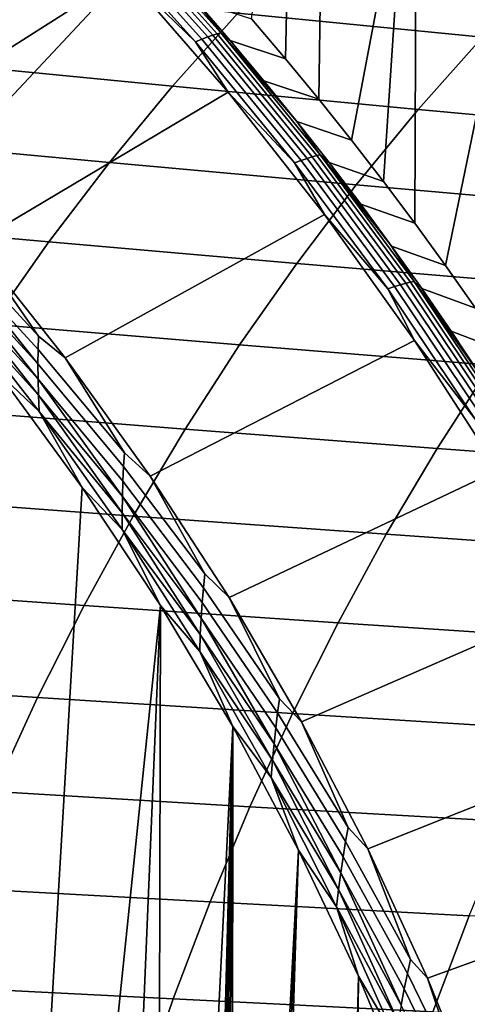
# Model space of a CAD drawing. Header units: metres. Extents: x -240 to 45, y -77 to 27.
# Tile 318 of 656: x -202.78 to -200.08, y 6.91 to 12.84. Entities that reach past the tile are written whole.
import ezdxf

# ---------------------------------------------------------------- set-up
doc = ezdxf.new("R2010")
doc.units = ezdxf.units.M
doc.layers.add('solid_102011X2', color=7, linetype='CONTINUOUS')

msp = doc.modelspace()

# ---------------------------------------------------------------- linework, layer by layer
at = {"layer": 'solid_102011X2'}
for points in [[(-201.171936, 12.604892, 271.447662), (-201.376923, 12.845433, 271.498779), (-201.129608, 14.571654, 271.437103)], [(-201.171936, 12.604892, 271.447662), (-201.129608, 14.571654, 271.437103), (-200.941956, 14.368145, 271.39032), (-200.970886, 12.361357, 271.397522)], [(-200.970886, 12.361357, 271.397522), (-200.941956, 14.368145, 271.39032), (-200.452194, 13.811691, 271.268219), (-200.773834, 12.114888, 271.348389)], [(-204.256775, 12.803915, 269.275879), (-202.789734, 13.801968, 270.463379), (-202.458069, 13.46234, 270.380676), (-203.9422, 12.485736, 269.197449)], [(-200.580872, 11.865609, 271.300293), (-200.773834, 12.114888, 271.348389), (-200.452194, 13.811691, 271.268219)], [(-200.580872, 11.865609, 271.300293), (-200.452194, 13.811691, 271.268219), (-200.384598, 13.731833, 271.251343), (-200.391983, 11.613494, 271.253204)], [(-200.391983, 11.613494, 271.253204), (-200.384598, 13.731833, 271.251343), (-199.853058, 13.075579, 271.118835), (-200.207138, 11.358498, 271.207123)], [(-203.9422, 12.485736, 269.197449), (-202.458069, 13.46234, 270.380676), (-202.13533, 13.115883, 270.300171), (-203.636246, 12.161078, 269.121185)], [(-202.345932, 13.407891, 270.395569), (-202.307724, 13.425756, 270.433197), (-201.676514, 12.723947, 270.275818), (-201.715591, 12.707514, 270.238403)], [(-202.307724, 13.425756, 270.433197), (-202.273163, 13.44069, 270.475189), (-201.64122, 12.737686, 270.317627), (-201.676514, 12.723947, 270.275818)], [(-202.273163, 13.44069, 270.475189), (-202.242691, 13.452515, 270.521057), (-201.610184, 12.748566, 270.363342), (-201.64122, 12.737686, 270.317627)], [(-202.242691, 13.452515, 270.521057), (-202.21669, 13.461083, 270.57016), (-201.583755, 12.756451, 270.412323), (-201.610184, 12.748566, 270.363342)], [(-202.21669, 13.461083, 270.57016), (-202.195465, 13.466269, 270.621887), (-201.562286, 12.761223, 270.46402), (-201.583755, 12.756451, 270.412323)], [(-201.562286, 12.761223, 270.46402), (-202.195465, 13.466269, 270.621887), (-201.712112, 12.954312, 270.559052)], [(-201.715591, 12.707514, 270.238403), (-202.13533, 13.115883, 270.300171), (-202.345932, 13.407891, 270.395569)], [(-199.583984, 13.152109, 318.638031), (-201.050995, 13.302064, 317.021362), (-201.458679, 12.881166, 317.346497), (-199.984467, 12.735992, 318.961914)], [(-203.33905, 11.830168, 269.047058), (-203.636246, 12.161078, 269.121185), (-202.13533, 13.115883, 270.300171)], [(-203.05072, 11.493219, 268.975189), (-203.33905, 11.830168, 269.047058), (-202.13533, 13.115883, 270.300171), (-201.517151, 12.403431, 270.146057)], [(-201.715591, 12.707514, 270.238403), (-201.517151, 12.403431, 270.146057), (-202.13533, 13.115883, 270.300171)], [(-200.026642, 11.101123, 271.162109), (-200.207138, 11.358498, 271.207123), (-199.853058, 13.075579, 271.118835)], [(-201.458679, 12.881166, 317.346497), (-202.919586, 13.029106, 315.728729), (-203.320786, 12.583108, 316.044617), (-201.852982, 12.440301, 317.66098)], [(-201.712112, 12.954312, 270.559052), (-201.376923, 12.845433, 271.498779), (-201.171936, 12.604892, 271.447662), (-201.504959, 12.714747, 270.507385)], [(-201.562286, 12.761223, 270.46402), (-201.712112, 12.954312, 270.559052), (-201.504959, 12.714747, 270.507385)], [(-199.984467, 12.735992, 318.961914), (-201.458679, 12.881166, 317.346497), (-201.852982, 12.440301, 317.66098), (-200.37178, 12.30013, 319.275177)], [(-201.583755, 12.756451, 270.412323), (-201.562286, 12.761223, 270.46402), (-200.962082, 12.026155, 270.314362), (-200.983795, 12.021811, 270.262726)], [(-201.562286, 12.761223, 270.46402), (-201.504959, 12.714747, 270.507385), (-201.301941, 12.472376, 270.456787)], [(-201.562286, 12.761223, 270.46402), (-201.301941, 12.472376, 270.456787), (-201.103088, 12.227264, 270.407196)], [(-200.962082, 12.026155, 270.314362), (-201.562286, 12.761223, 270.46402), (-201.103088, 12.227264, 270.407196)], [(-201.715591, 12.707514, 270.238403), (-201.676514, 12.723947, 270.275818), (-201.078125, 11.992245, 270.126617), (-201.118011, 11.977299, 270.089386)], [(-201.118011, 11.977299, 270.089386), (-201.517151, 12.403431, 270.146057), (-201.715591, 12.707514, 270.238403)], [(-201.676514, 12.723947, 270.275818), (-201.64122, 12.737686, 270.317627), (-201.042175, 12.004741, 270.168274), (-201.078125, 11.992245, 270.126617)], [(-201.64122, 12.737686, 270.317627), (-201.610184, 12.748566, 270.363342), (-201.01059, 12.014637, 270.213837), (-201.042175, 12.004741, 270.168274)], [(-201.610184, 12.748566, 270.363342), (-201.583755, 12.756451, 270.412323), (-200.983795, 12.021811, 270.262726), (-201.01059, 12.014637, 270.213837)], [(-201.504959, 12.714747, 270.507385), (-201.171936, 12.604892, 271.447662), (-200.970886, 12.361357, 271.397522), (-201.301941, 12.472376, 270.456787)], [(-198.496155, 12.593424, 320.573608), (-199.984467, 12.735992, 318.961914), (-200.37178, 12.30013, 319.275177), (-198.876404, 12.162444, 320.885834)], [(-201.852982, 12.440301, 317.66098), (-203.320786, 12.583108, 316.044617), (-203.707718, 12.117594, 316.349304), (-202.233276, 11.980134, 317.964294)], [(-201.301941, 12.472376, 270.456787), (-200.970886, 12.361357, 271.397522), (-200.773834, 12.114888, 271.348389), (-201.103088, 12.227264, 270.407196)], [(-200.37178, 12.30013, 319.275177), (-201.852982, 12.440301, 317.66098), (-202.233276, 11.980134, 317.964294), (-200.745346, 11.845179, 319.577301)], [(-203.05072, 11.493219, 268.975189), (-201.517151, 12.403431, 270.146057), (-200.936142, 11.666427, 270.00119), (-202.501114, 10.802197, 268.838165)], [(-201.118011, 11.977299, 270.089386), (-200.936142, 11.666427, 270.00119), (-201.517151, 12.403431, 270.146057)], [(-198.876404, 12.162444, 320.885834), (-200.37178, 12.30013, 319.275177), (-200.745346, 11.845179, 319.577301), (-199.243149, 11.712588, 321.18692)], [(-201.103088, 12.227264, 270.407196), (-200.773834, 12.114888, 271.348389), (-200.580872, 11.865609, 271.300293), (-200.908447, 11.979487, 270.358673)], [(-200.962082, 12.026155, 270.314362), (-201.103088, 12.227264, 270.407196), (-200.908447, 11.979487, 270.358673)], [(-202.233276, 11.980134, 317.964294), (-203.707718, 12.117594, 316.349304), (-204.079788, 11.633287, 316.642273), (-202.598969, 11.501381, 318.255981)], [(-201.118011, 11.977299, 270.089386), (-201.078125, 11.992245, 270.126617), (-200.514252, 11.231987, 269.986053), (-200.554871, 11.218582, 269.949005)], [(-201.078125, 11.992245, 270.126617), (-201.042175, 12.004741, 270.168274), (-200.477676, 11.243194, 270.027527), (-200.514252, 11.231987, 269.986053)], [(-201.042175, 12.004741, 270.168274), (-201.01059, 12.014637, 270.213837), (-200.445618, 11.252071, 270.072998), (-200.477676, 11.243194, 270.027527)], [(-201.01059, 12.014637, 270.213837), (-200.983795, 12.021811, 270.262726), (-200.418457, 11.25851, 270.121796), (-200.445618, 11.252071, 270.072998)], [(-200.983795, 12.021811, 270.262726), (-200.962082, 12.026155, 270.314362), (-200.396545, 11.262407, 270.17337), (-200.418457, 11.25851, 270.121796)], [(-200.962082, 12.026155, 270.314362), (-200.908447, 11.979487, 270.358673), (-200.718033, 11.729107, 270.311188)], [(-200.962082, 12.026155, 270.314362), (-200.718033, 11.729107, 270.311188), (-200.531876, 11.476187, 270.264801)], [(-200.396545, 11.262407, 270.17337), (-200.962082, 12.026155, 270.314362), (-200.531876, 11.476187, 270.264801)], [(-200.745346, 11.845179, 319.577301), (-202.233276, 11.980134, 317.964294), (-202.598969, 11.501381, 318.255981), (-201.104553, 11.371848, 319.867828)], [(-200.554871, 11.218582, 269.949005), (-200.936142, 11.666427, 270.00119), (-201.118011, 11.977299, 270.089386)], [(-200.908447, 11.979487, 270.358673), (-200.580872, 11.865609, 271.300293), (-200.391983, 11.613494, 271.253204), (-200.718033, 11.729107, 270.311188)], [(-199.243149, 11.712588, 321.18692), (-200.745346, 11.845179, 319.577301), (-201.104553, 11.371848, 319.867828), (-199.59581, 11.244558, 321.476501)], [(-200.718033, 11.729107, 270.311188), (-200.391983, 11.613494, 271.253204), (-200.207138, 11.358498, 271.207123), (-200.531876, 11.476187, 270.264801)], [(-202.598969, 11.501381, 318.255981), (-204.079788, 11.633287, 316.642273), (-204.436417, 11.130947, 316.923096), (-202.949493, 11.00479, 318.535522)], [(-202.501114, 10.802197, 268.838165), (-200.936142, 11.666427, 270.00119), (-200.393188, 10.906729, 269.865845), (-201.98819, 10.089917, 268.710266)], [(-200.554871, 11.218582, 269.949005), (-200.393188, 10.906729, 269.865845), (-200.936142, 11.666427, 270.00119)], [(-203.212799, 11.532556, 268.943787), (-203.213165, 11.611687, 268.977356), (-203.05072, 11.493219, 268.975189), (-202.66214, 10.933671, 268.839996)], [(-203.210403, 11.447054, 268.915161), (-203.212799, 11.532556, 268.943787), (-202.66214, 10.933671, 268.839996), (-202.664703, 10.853261, 268.807129)], [(-202.66214, 10.933671, 268.839996), (-203.05072, 11.493219, 268.975189), (-202.501114, 10.802197, 268.838165)], [(-201.104553, 11.371848, 319.867828), (-202.598969, 11.501381, 318.255981), (-202.949493, 11.00479, 318.535522), (-201.448883, 10.880877, 320.146301)], [(-200.531876, 11.476187, 270.264801), (-200.207138, 11.358498, 271.207123), (-200.026642, 11.101123, 271.162109), (-200.350006, 11.2208, 270.219452)], [(-200.396545, 11.262407, 270.17337), (-200.531876, 11.476187, 270.264801), (-200.350006, 11.2208, 270.219452)], [(-202.665482, 10.766368, 268.779297), (-203.210403, 11.447054, 268.915161), (-202.664703, 10.853261, 268.807129)], [(-203.206116, 11.356335, 268.891968), (-203.210403, 11.447054, 268.915161), (-202.665482, 10.766368, 268.779297)], [(-202.664581, 10.67417, 268.756927), (-203.206116, 11.356335, 268.891968), (-202.665482, 10.766368, 268.779297)], [(-203.200119, 11.261587, 268.87442), (-203.206116, 11.356335, 268.891968), (-202.664581, 10.67417, 268.756927)], [(-199.59581, 11.244558, 321.476501), (-201.104553, 11.371848, 319.867828), (-201.448883, 10.880877, 320.146301), (-199.933853, 10.759086, 321.754028)], [(-202.662109, 10.577878, 268.740295), (-203.200119, 11.261587, 268.87442), (-202.664581, 10.67417, 268.756927)], [(-203.19249, 11.163969, 268.862823), (-203.200119, 11.261587, 268.87442), (-202.662109, 10.577878, 268.740295)], [(-200.554871, 11.218582, 269.949005), (-200.514252, 11.231987, 269.986053), (-199.986465, 10.444698, 269.854462), (-200.02774, 10.432886, 269.817596)], [(-200.02774, 10.432886, 269.817596), (-200.393188, 10.906729, 269.865845), (-200.554871, 11.218582, 269.949005)], [(-200.514252, 11.231987, 269.986053), (-200.477676, 11.243194, 270.027527), (-199.949341, 10.454575, 269.895844), (-199.986465, 10.444698, 269.854462)], [(-200.477676, 11.243194, 270.027527), (-200.445618, 11.252071, 270.072998), (-199.91684, 10.4624, 269.941162), (-199.949341, 10.454575, 269.895844)], [(-200.445618, 11.252071, 270.072998), (-200.418457, 11.25851, 270.121796), (-199.889359, 10.468078, 269.989899), (-199.91684, 10.4624, 269.941162)], [(-200.418457, 11.25851, 270.121796), (-200.396545, 11.262407, 270.17337), (-199.867249, 10.471516, 270.041412), (-199.889359, 10.468078, 269.989899)], [(-200.396545, 11.262407, 270.17337), (-200.350006, 11.2208, 270.219452), (-200.172455, 10.963013, 270.175201)], [(-200.396545, 11.262407, 270.17337), (-200.172455, 10.963013, 270.175201), (-199.999237, 10.702887, 270.132019)], [(-199.867249, 10.471516, 270.041412), (-200.396545, 11.262407, 270.17337), (-199.999237, 10.702887, 270.132019)], [(-200.350006, 11.2208, 270.219452), (-200.026642, 11.101123, 271.162109), (-199.850693, 10.841639, 271.118225), (-200.172455, 10.963013, 270.175201)], [(-202.658157, 10.478674, 268.729614), (-202.906372, 10.714753, 268.788269), (-203.19249, 11.163969, 268.862823)], [(-202.658157, 10.478674, 268.729614), (-203.19249, 11.163969, 268.862823), (-202.662109, 10.577878, 268.740295)], [(-201.448883, 10.880877, 320.146301), (-202.949493, 11.00479, 318.535522), (-203.284286, 10.491115, 318.802582), (-201.777756, 10.373011, 320.412292)], [(-202.664703, 10.853261, 268.807129), (-202.66214, 10.933671, 268.839996), (-202.501114, 10.802197, 268.838165), (-202.143188, 10.229197, 268.710602)], [(-200.172455, 10.963013, 270.175201), (-199.850693, 10.841639, 271.118225), (-199.679169, 10.579868, 271.07547), (-199.999237, 10.702887, 270.132019)], [(-201.98819, 10.089917, 268.710266), (-200.393188, 10.906729, 269.865845), (-199.889099, 10.126294, 269.740173), (-201.51268, 9.358191, 268.591705)], [(-199.933853, 10.759086, 321.754028), (-201.448883, 10.880877, 320.146301), (-201.777756, 10.373011, 320.412292), (-200.256729, 10.256906, 322.019135)], [(-200.02774, 10.432886, 269.817596), (-199.889099, 10.126294, 269.740173), (-200.393188, 10.906729, 269.865845)], [(-202.665482, 10.766368, 268.779297), (-202.664703, 10.853261, 268.807129), (-202.143188, 10.229197, 268.710602), (-202.148819, 10.147618, 268.678497)], [(-202.143188, 10.229197, 268.710602), (-202.501114, 10.802197, 268.838165), (-201.98819, 10.089917, 268.710266)], [(-202.664581, 10.67417, 268.756927), (-202.665482, 10.766368, 268.779297), (-202.148819, 10.147618, 268.678497), (-202.152908, 10.059453, 268.65152)], [(-198.403656, 10.639293, 323.357391), (-199.933853, 10.759086, 321.754028), (-200.256729, 10.256906, 322.019135), (-198.720444, 10.142687, 323.621765)], [(-202.965988, 6.425239, 268.803131), (-202.906372, 10.714753, 268.788269), (-202.397812, 10.021931, 268.661469), (-202.651459, 5.700557, 268.724701)], [(-202.658157, 10.478674, 268.729614), (-202.397812, 10.021931, 268.661469), (-202.906372, 10.714753, 268.788269)], [(-202.155548, 9.965902, 268.630005), (-202.664581, 10.67417, 268.756927), (-202.152908, 10.059453, 268.65152)], [(-202.662109, 10.577878, 268.740295), (-202.664581, 10.67417, 268.756927), (-202.155548, 9.965902, 268.630005)], [(-202.156799, 9.868202, 268.614319), (-202.662109, 10.577878, 268.740295), (-202.155548, 9.965902, 268.630005)], [(-202.658157, 10.478674, 268.729614), (-202.662109, 10.577878, 268.740295), (-202.156799, 9.868202, 268.614319)], [(-201.777756, 10.373011, 320.412292), (-203.284286, 10.491115, 318.802582), (-203.602844, 9.961158, 319.056671), (-202.090698, 9.849041, 320.665405)], [(-202.156693, 9.76755, 268.604584), (-202.397812, 10.021931, 268.661469), (-202.658157, 10.478674, 268.729614)], [(-202.156693, 9.76755, 268.604584), (-202.658157, 10.478674, 268.729614), (-202.156799, 9.868202, 268.614319)], [(-200.256729, 10.256906, 322.019135), (-201.777756, 10.373011, 320.412292), (-202.090698, 9.849041, 320.665405), (-200.56395, 9.738803, 322.271393)], [(-202.148819, 10.147618, 268.678497), (-202.143188, 10.229197, 268.710602), (-201.98819, 10.089917, 268.710266), (-201.657837, 9.499627, 268.589569)], [(-198.720444, 10.142687, 323.621765), (-200.256729, 10.256906, 322.019135), (-200.56395, 9.738803, 322.271393), (-199.021881, 9.630339, 323.873322)], [(-202.152908, 10.059453, 268.65152), (-202.148819, 10.147618, 268.678497), (-201.657837, 9.499627, 268.589569), (-201.666672, 9.416994, 268.558289)], [(-201.657837, 9.499627, 268.589569), (-201.98819, 10.089917, 268.710266), (-201.51268, 9.358191, 268.591705)], [(-201.51268, 9.358191, 268.591705), (-199.889099, 10.126294, 269.740173), (-199.424591, 9.327095, 269.62439), (-201.075089, 8.608681, 268.482605)], [(-202.155548, 9.965902, 268.630005), (-202.152908, 10.059453, 268.65152), (-201.666672, 9.416994, 268.558289), (-201.67424, 9.32768, 268.532166)], [(-202.651459, 5.700557, 268.724701), (-202.397812, 10.021931, 268.661469), (-201.92569, 9.30995, 268.543762), (-202.375244, 4.961142, 268.655853)], [(-202.156693, 9.76755, 268.604584), (-201.92569, 9.30995, 268.543762), (-202.397812, 10.021931, 268.661469)], [(-202.090698, 9.849041, 320.665405), (-203.602844, 9.961158, 319.056671), (-203.904678, 9.415744, 319.297394), (-202.387192, 9.309785, 320.905212)], [(-202.156799, 9.868202, 268.614319), (-202.155548, 9.965902, 268.630005), (-201.680573, 9.232909, 268.511597)], [(-201.680573, 9.232909, 268.511597), (-202.155548, 9.965902, 268.630005), (-201.67424, 9.32768, 268.532166)], [(-201.685715, 9.13394, 268.496857), (-202.156799, 9.868202, 268.614319), (-201.680573, 9.232909, 268.511597)], [(-202.156693, 9.76755, 268.604584), (-202.156799, 9.868202, 268.614319), (-201.685715, 9.13394, 268.496857)], [(-200.56395, 9.738803, 322.271393), (-202.090698, 9.849041, 320.665405), (-202.387192, 9.309785, 320.905212), (-200.855042, 9.205585, 322.510406)], [(-201.689621, 9.031985, 268.488129), (-201.92569, 9.30995, 268.543762), (-202.156693, 9.76755, 268.604584)], [(-201.689621, 9.031985, 268.488129), (-202.156693, 9.76755, 268.604584), (-201.685715, 9.13394, 268.496857)], [(-199.021881, 9.630339, 323.873322), (-200.56395, 9.738803, 322.271393), (-200.855042, 9.205585, 322.510406), (-199.307495, 9.103045, 324.111633)], [(-201.666672, 9.416994, 268.558289), (-201.657837, 9.499627, 268.589569), (-201.51268, 9.358191, 268.591705), (-201.207596, 8.7464, 268.477325)], [(-202.387192, 9.309785, 320.905212), (-203.904678, 9.415744, 319.297394), (-204.189285, 8.855705, 319.524414), (-202.666779, 8.756067, 321.131348)], [(-201.67424, 9.32768, 268.532166), (-201.666672, 9.416994, 268.558289), (-201.207596, 8.7464, 268.477325), (-201.219757, 8.662846, 268.446869)], [(-201.680573, 9.232909, 268.511597), (-201.67424, 9.32768, 268.532166), (-201.219757, 8.662846, 268.446869), (-201.230942, 8.57253, 268.421631)], [(-201.207596, 8.7464, 268.477325), (-201.51268, 9.358191, 268.591705), (-201.075089, 8.608681, 268.482605)], [(-201.075089, 8.608681, 268.482605), (-199.424591, 9.327095, 269.62439), (-199.000092, 8.510813, 269.518524), (-200.675812, 7.843095, 268.383057)], [(-200.855042, 9.205585, 322.510406), (-202.387192, 9.309785, 320.905212), (-202.666779, 8.756067, 321.131348), (-201.129517, 8.658066, 322.735779)], [(-202.138123, 4.209568, 268.59671), (-202.375244, 4.961142, 268.655853), (-201.92569, 9.30995, 268.543762)], [(-201.940689, 3.448488, 268.547485), (-202.138123, 4.209568, 268.59671), (-201.92569, 9.30995, 268.543762)], [(-201.940689, 3.448488, 268.547485), (-201.92569, 9.30995, 268.543762), (-201.490616, 8.580557, 268.435272), (-201.783157, 2.680754, 268.508209)], [(-201.689621, 9.031985, 268.488129), (-201.490616, 8.580557, 268.435272), (-201.92569, 9.30995, 268.543762)], [(-201.685715, 9.13394, 268.496857), (-201.680573, 9.232909, 268.511597), (-201.241135, 8.476698, 268.402039)], [(-201.241135, 8.476698, 268.402039), (-201.680573, 9.232909, 268.511597), (-201.230942, 8.57253, 268.421631)], [(-199.307495, 9.103045, 324.111633), (-200.855042, 9.205585, 322.510406), (-201.129517, 8.658066, 322.735779), (-199.576797, 8.561612, 324.336395)], [(-201.689621, 9.031985, 268.488129), (-201.685715, 9.13394, 268.496857), (-201.250305, 8.376628, 268.388306)], [(-201.250305, 8.376628, 268.388306), (-201.685715, 9.13394, 268.496857), (-201.241135, 8.476698, 268.402039)], [(-201.258377, 8.273546, 268.380615), (-201.490616, 8.580557, 268.435272), (-201.689621, 9.031985, 268.488129)], [(-201.258377, 8.273546, 268.380615), (-201.689621, 9.031985, 268.488129), (-201.250305, 8.376628, 268.388306)], [(-202.666779, 8.756067, 321.131348), (-204.189285, 8.855705, 319.524414), (-204.456253, 8.281917, 319.737366), (-202.929016, 8.18875, 321.343445)], [(-201.129517, 8.658066, 322.735779), (-202.666779, 8.756067, 321.131348), (-202.929016, 8.18875, 321.343445), (-201.386978, 8.097099, 322.947174)], [(-201.219757, 8.662846, 268.446869), (-201.207596, 8.7464, 268.477325), (-201.075089, 8.608681, 268.482605), (-200.793823, 7.971187, 268.374146)], [(-199.576797, 8.561612, 324.336395), (-201.129517, 8.658066, 322.735779), (-201.386978, 8.097099, 322.947174), (-199.829422, 8.006886, 324.547211)], [(-201.230942, 8.57253, 268.421631), (-201.219757, 8.662846, 268.446869), (-200.793823, 7.971187, 268.374146), (-200.809448, 7.886859, 268.344543)], [(-200.793823, 7.971187, 268.374146), (-201.075089, 8.608681, 268.482605), (-200.675812, 7.843095, 268.383057)], [(-201.783157, 2.680754, 268.508209), (-201.490616, 8.580557, 268.435272), (-201.665649, 1.909221, 268.478912)], [(-201.649323, 1.817352, 268.474854), (-201.665649, 1.909221, 268.478912), (-201.490616, 8.580557, 268.435272)], [(-201.62381, 1.727625, 268.468475), (-201.649323, 1.817352, 268.474854), (-201.490616, 8.580557, 268.435272)], [(-201.589401, 1.641106, 268.4599), (-201.62381, 1.727625, 268.468475), (-201.490616, 8.580557, 268.435272)], [(-201.546463, 1.558731, 268.449188), (-201.589401, 1.641106, 268.4599), (-201.490616, 8.580557, 268.435272)], [(-201.495468, 1.481392, 268.436493), (-201.546463, 1.558731, 268.449188), (-201.490616, 8.580557, 268.435272)], [(-201.495468, 1.481392, 268.436493), (-201.490616, 8.580557, 268.435272), (-201.09285, 7.83525, 268.33609), (-201.436966, 1.409925, 268.421906)], [(-201.258377, 8.273546, 268.380615), (-201.09285, 7.83525, 268.33609), (-201.490616, 8.580557, 268.435272)], [(-201.241135, 8.476698, 268.402039), (-201.230942, 8.57253, 268.421631), (-200.809448, 7.886859, 268.344543), (-200.824371, 7.795702, 268.320282)], [(-200.315247, 7.063068, 268.293152), (-200.675812, 7.843095, 268.383057), (-199.000092, 8.510813, 269.518524), (-198.615997, 7.679047, 269.422729)], [(-201.250305, 8.376628, 268.388306), (-201.241135, 8.476698, 268.402039), (-200.838562, 7.69898, 268.301666)], [(-200.838562, 7.69898, 268.301666), (-201.241135, 8.476698, 268.402039), (-200.824371, 7.795702, 268.320282)], [(-201.258377, 8.273546, 268.380615), (-201.250305, 8.376628, 268.388306), (-200.851913, 7.597987, 268.288971)], [(-200.851913, 7.597987, 268.288971), (-201.250305, 8.376628, 268.388306), (-200.838562, 7.69898, 268.301666)], [(-200.864334, 7.493965, 268.282349), (-201.09285, 7.83525, 268.33609), (-201.258377, 8.273546, 268.380615)], [(-200.864334, 7.493965, 268.282349), (-201.258377, 8.273546, 268.380615), (-200.851913, 7.597987, 268.288971)], [(-201.386978, 8.097099, 322.947174), (-202.929016, 8.18875, 321.343445), (-203.173523, 7.608719, 321.541229), (-201.627029, 7.523561, 323.144287)], [(-199.829422, 8.006886, 324.547211), (-201.386978, 8.097099, 322.947174), (-201.627029, 7.523561, 323.144287), (-200.064941, 7.439728, 324.743744)], [(-200.809448, 7.886859, 268.344543), (-200.793823, 7.971187, 268.374146), (-200.675812, 7.843095, 268.383057), (-200.417862, 7.175704, 268.280426)], [(-201.371582, 1.345103, 268.405609), (-201.436966, 1.409925, 268.421906), (-201.09285, 7.83525, 268.33609)], [(-201.300552, 1.288002, 268.387878), (-201.371582, 1.345103, 268.405609), (-201.09285, 7.83525, 268.33609)], [(-201.300552, 1.288002, 268.387878), (-201.09285, 7.83525, 268.33609), (-200.732651, 7.075378, 268.246307), (-200.877884, 0.982982, 268.282501)], [(-200.864334, 7.493965, 268.282349), (-200.732651, 7.075378, 268.246307), (-201.09285, 7.83525, 268.33609)], [(-200.824371, 7.795702, 268.320282), (-200.809448, 7.886859, 268.344543), (-200.417862, 7.175704, 268.280426), (-200.437073, 7.090755, 268.251709)], [(-200.417862, 7.175704, 268.280426), (-200.675812, 7.843095, 268.383057), (-200.315247, 7.063068, 268.293152)], [(-200.838562, 7.69898, 268.301666), (-200.824371, 7.795702, 268.320282), (-200.437073, 7.090755, 268.251709), (-200.455887, 6.998921, 268.228394)], [(-200.851913, 7.597987, 268.288971), (-200.838562, 7.69898, 268.301666), (-200.474197, 6.901484, 268.210815)], [(-200.474197, 6.901484, 268.210815), (-200.838562, 7.69898, 268.301666), (-200.455887, 6.998921, 268.228394)], [(-199.993729, 6.270104, 268.212982), (-200.315247, 7.063068, 268.293152), (-198.615997, 7.679047, 269.422729), (-198.272598, 6.833317, 269.337128)], [(-201.627029, 7.523561, 323.144287), (-203.173523, 7.608719, 321.541229), (-203.399902, 7.016862, 321.724304), (-201.849274, 6.93833, 323.326782)], [(-200.864334, 7.493965, 268.282349), (-200.851913, 7.597987, 268.288971), (-200.491898, 6.799753, 268.199188)], [(-200.491898, 6.799753, 268.199188), (-200.851913, 7.597987, 268.288971), (-200.474197, 6.901484, 268.210815)], [(-200.064941, 7.439728, 324.743744), (-201.627029, 7.523561, 323.144287), (-201.849274, 6.93833, 323.326782), (-200.28299, 6.86101, 324.92572)], [(-200.508804, 6.694982, 268.193726), (-200.732651, 7.075378, 268.246307), (-200.864334, 7.493965, 268.282349)], [(-200.508804, 6.694982, 268.193726), (-200.864334, 7.493965, 268.282349), (-200.491898, 6.799753, 268.199188)], [(-198.486481, 7.357144, 326.338226), (-200.064941, 7.439728, 324.743744), (-200.28299, 6.86101, 324.92572), (-198.700287, 6.784834, 326.519775)], [(-200.437073, 7.090755, 268.251709), (-200.417862, 7.175704, 268.280426), (-200.315247, 7.063068, 268.293152), (-200.081024, 6.361708, 268.196442)], [(-200.791214, 0.913956, 268.260895), (-200.877884, 0.982982, 268.282501), (-200.732651, 7.075378, 268.246307)], [(-200.791214, 0.913956, 268.260895), (-200.732651, 7.075378, 268.246307), (-200.410355, 6.302248, 268.165924), (-200.710388, 0.835957, 268.240753)], [(-200.508804, 6.694982, 268.193726), (-200.410355, 6.302248, 268.165924), (-200.732651, 7.075378, 268.246307)], [(-200.455887, 6.998921, 268.228394), (-200.437073, 7.090755, 268.251709), (-200.081024, 6.361708, 268.196442), (-200.103912, 6.276303, 268.16864)], [(-200.081024, 6.361708, 268.196442), (-200.315247, 7.063068, 268.293152), (-199.993729, 6.270104, 268.212982)], [(-201.849274, 6.93833, 323.326782), (-203.399902, 7.016862, 321.724304), (-203.607788, 6.414105, 321.892456), (-202.05336, 6.342319, 323.494354)], [(-200.474197, 6.901484, 268.210815), (-200.455887, 6.998921, 268.228394), (-200.103912, 6.276303, 268.16864), (-200.12674, 6.183974, 268.146332)], [(-200.28299, 6.86101, 324.92572), (-201.849274, 6.93833, 323.326782), (-202.05336, 6.342319, 323.494354), (-200.483246, 6.271634, 325.092834)]]:
    msp.add_3dface(points, dxfattribs=at)

doc.saveas('drawing.dxf')
